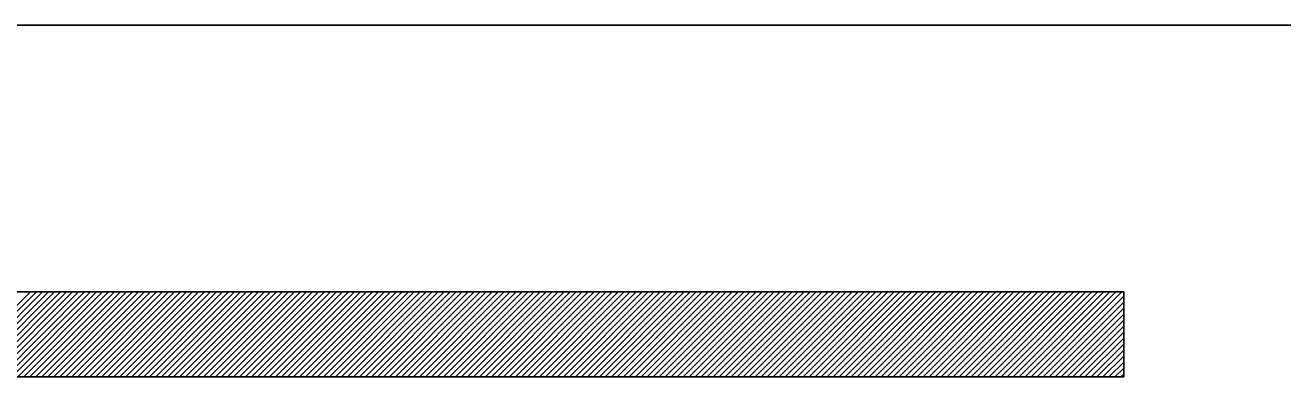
# Model space of a CAD drawing. Extents: x 519536 to 519949, y 326041 to 326519.
# Drawn here: x 519887.856 to 519890.822, y 326058.932 to 326059.76 of the extents above; entities that cross this region are included whole.
import ezdxf

# ---------------------------------------------------------------- set-up
doc = ezdxf.new("R2010")
doc.units = 0
doc.layers.add('RAMI_PLAN_####_TKST_#', color=7, linetype='Continuous')

msp = doc.modelspace()

# ---------------------------------------------------------------- linework, layer by layer
at = {"layer": 'RAMI_PLAN_####_TKST_#'}
for p, q in [((519860.7882, 326059.7601), (519948.9795, 326059.7601)), ((519890.4471, 326059.1317), (519879.363, 326059.1317)), ((519887.6688, 326058.9317), (519887.8688, 326059.1317)), ((519887.6829, 326058.9317), (519887.8829, 326059.1317)), ((519887.6971, 326058.9317), (519887.8971, 326059.1317)), ((519887.7112, 326058.9317), (519887.9112, 326059.1317)), ((519887.7254, 326058.9317), (519887.9254, 326059.1317)), ((519887.7395, 326058.9317), (519887.9395, 326059.1317)), ((519887.7537, 326058.9317), (519887.9537, 326059.1317)), ((519887.7678, 326058.9317), (519887.9678, 326059.1317)), ((519887.7819, 326058.9317), (519887.9819, 326059.1317)), ((519887.7961, 326058.9317), (519887.9961, 326059.1317)), ((519887.8102, 326058.9317), (519888.0102, 326059.1317)), ((519887.8244, 326058.9317), (519888.0244, 326059.1317)), ((519887.8385, 326058.9317), (519888.0385, 326059.1317)), ((519887.8527, 326058.9317), (519888.0527, 326059.1317)), ((519887.8668, 326058.9317), (519888.0668, 326059.1317)), ((519887.8809, 326058.9317), (519888.0809, 326059.1317)), ((519887.8951, 326058.9317), (519888.0951, 326059.1317)), ((519887.9092, 326058.9317), (519888.1092, 326059.1317)), ((519887.9234, 326058.9317), (519888.1234, 326059.1317)), ((519887.9375, 326058.9317), (519888.1375, 326059.1317)), ((519887.9516, 326058.9317), (519888.1516, 326059.1317)), ((519887.9658, 326058.9317), (519888.1658, 326059.1317)), ((519887.9799, 326058.9317), (519888.1799, 326059.1317)), ((519887.9941, 326058.9317), (519888.1941, 326059.1317)), ((519888.0082, 326058.9317), (519888.2082, 326059.1317)), ((519888.0224, 326058.9317), (519888.2224, 326059.1317)), ((519888.0365, 326058.9317), (519888.2365, 326059.1317)), ((519888.0506, 326058.9317), (519888.2506, 326059.1317)), ((519888.0648, 326058.9317), (519888.2648, 326059.1317)), ((519888.0789, 326058.9317), (519888.2789, 326059.1317)), ((519888.0931, 326058.9317), (519888.2931, 326059.1317)), ((519888.1072, 326058.9317), (519888.3072, 326059.1317)), ((519888.1214, 326058.9317), (519888.3214, 326059.1317)), ((519888.1355, 326058.9317), (519888.3355, 326059.1317)), ((519888.1496, 326058.9317), (519888.3496, 326059.1317)), ((519888.1638, 326058.9317), (519888.3638, 326059.1317)), ((519888.1779, 326058.9317), (519888.3779, 326059.1317)), ((519888.1921, 326058.9317), (519888.3921, 326059.1317)), ((519888.2062, 326058.9317), (519888.4062, 326059.1317)), ((519888.2203, 326058.9317), (519888.4203, 326059.1317)), ((519888.2345, 326058.9317), (519888.4345, 326059.1317)), ((519888.2486, 326058.9317), (519888.4486, 326059.1317)), ((519888.2628, 326058.9317), (519888.4628, 326059.1317)), ((519888.2769, 326058.9317), (519888.4769, 326059.1317)), ((519888.2911, 326058.9317), (519888.4911, 326059.1317)), ((519888.3052, 326058.9317), (519888.5052, 326059.1317)), ((519888.3193, 326058.9317), (519888.5193, 326059.1317)), ((519888.3335, 326058.9317), (519888.5335, 326059.1317)), ((519888.3476, 326058.9317), (519888.5476, 326059.1317)), ((519888.3618, 326058.9317), (519888.5618, 326059.1317)), ((519888.3759, 326058.9317), (519888.5759, 326059.1317)), ((519888.3901, 326058.9317), (519888.5901, 326059.1317)), ((519888.4042, 326058.9317), (519888.6042, 326059.1317)), ((519888.4183, 326058.9317), (519888.6183, 326059.1317)), ((519888.4325, 326058.9317), (519888.6325, 326059.1317)), ((519888.4466, 326058.9317), (519888.6466, 326059.1317)), ((519888.4608, 326058.9317), (519888.6608, 326059.1317)), ((519888.4749, 326058.9317), (519888.6749, 326059.1317)), ((519888.489, 326058.9317), (519888.689, 326059.1317)), ((519888.5032, 326058.9317), (519888.7032, 326059.1317)), ((519888.5173, 326058.9317), (519888.7173, 326059.1317)), ((519888.5315, 326058.9317), (519888.7315, 326059.1317)), ((519888.5456, 326058.9317), (519888.7456, 326059.1317)), ((519888.5598, 326058.9317), (519888.7598, 326059.1317)), ((519888.5739, 326058.9317), (519888.7739, 326059.1317)), ((519888.588, 326058.9317), (519888.788, 326059.1317)), ((519888.6022, 326058.9317), (519888.8022, 326059.1317)), ((519888.6163, 326058.9317), (519888.8163, 326059.1317)), ((519888.6305, 326058.9317), (519888.8305, 326059.1317)), ((519888.6446, 326058.9317), (519888.8446, 326059.1317)), ((519888.6588, 326058.9317), (519888.8588, 326059.1317)), ((519888.6729, 326058.9317), (519888.8729, 326059.1317)), ((519888.687, 326058.9317), (519888.887, 326059.1317)), ((519888.7012, 326058.9317), (519888.9012, 326059.1317)), ((519888.7153, 326058.9317), (519888.9153, 326059.1317)), ((519888.7295, 326058.9317), (519888.9295, 326059.1317)), ((519888.7436, 326058.9317), (519888.9436, 326059.1317)), ((519888.7577, 326058.9317), (519888.9577, 326059.1317)), ((519888.7719, 326058.9317), (519888.9719, 326059.1317)), ((519888.786, 326058.9317), (519888.986, 326059.1317)), ((519888.8002, 326058.9317), (519889.0002, 326059.1317)), ((519888.8143, 326058.9317), (519889.0143, 326059.1317)), ((519888.8285, 326058.9317), (519889.0285, 326059.1317)), ((519888.8426, 326058.9317), (519889.0426, 326059.1317)), ((519888.8567, 326058.9317), (519889.0567, 326059.1317)), ((519888.8709, 326058.9317), (519889.0709, 326059.1317)), ((519888.885, 326058.9317), (519889.085, 326059.1317)), ((519888.8992, 326058.9317), (519889.0992, 326059.1317)), ((519888.9133, 326058.9317), (519889.1133, 326059.1317)), ((519888.9275, 326058.9317), (519889.1275, 326059.1317)), ((519888.9416, 326058.9317), (519889.1416, 326059.1317)), ((519888.9557, 326058.9317), (519889.1557, 326059.1317)), ((519888.9699, 326058.9317), (519889.1699, 326059.1317)), ((519888.984, 326058.9317), (519889.184, 326059.1317)), ((519888.9982, 326058.9317), (519889.1982, 326059.1317)), ((519889.0123, 326058.9317), (519889.2123, 326059.1317)), ((519889.0264, 326058.9317), (519889.2264, 326059.1317)), ((519889.0406, 326058.9317), (519889.2406, 326059.1317)), ((519889.0547, 326058.9317), (519889.2547, 326059.1317)), ((519889.0689, 326058.9317), (519889.2689, 326059.1317)), ((519889.083, 326058.9317), (519889.283, 326059.1317)), ((519889.0972, 326058.9317), (519889.2972, 326059.1317)), ((519889.1113, 326058.9317), (519889.3113, 326059.1317)), ((519889.1254, 326058.9317), (519889.3254, 326059.1317)), ((519889.1396, 326058.9317), (519889.3396, 326059.1317)), ((519889.1537, 326058.9317), (519889.3537, 326059.1317)), ((519889.1679, 326058.9317), (519889.3679, 326059.1317)), ((519889.182, 326058.9317), (519889.382, 326059.1317)), ((519889.1962, 326058.9317), (519889.3962, 326059.1317)), ((519889.2103, 326058.9317), (519889.4103, 326059.1317)), ((519889.2244, 326058.9317), (519889.4244, 326059.1317)), ((519889.2386, 326058.9317), (519889.4386, 326059.1317)), ((519889.2527, 326058.9317), (519889.4527, 326059.1317)), ((519889.2669, 326058.9317), (519889.4669, 326059.1317)), ((519889.281, 326058.9317), (519889.481, 326059.1317)), ((519889.2952, 326058.9317), (519889.4952, 326059.1317)), ((519889.3093, 326058.9317), (519889.5093, 326059.1317)), ((519889.3234, 326058.9317), (519889.5234, 326059.1317)), ((519889.3376, 326058.9317), (519889.5376, 326059.1317)), ((519889.3517, 326058.9317), (519889.5517, 326059.1317)), ((519889.3659, 326058.9317), (519889.5659, 326059.1317)), ((519889.38, 326058.9317), (519889.58, 326059.1317)), ((519889.3941, 326058.9317), (519889.5941, 326059.1317)), ((519889.4083, 326058.9317), (519889.6083, 326059.1317)), ((519889.4224, 326058.9317), (519889.6224, 326059.1317)), ((519889.4366, 326058.9317), (519889.6366, 326059.1317)), ((519889.4507, 326058.9317), (519889.6507, 326059.1317)), ((519889.4649, 326058.9317), (519889.6649, 326059.1317)), ((519889.479, 326058.9317), (519889.679, 326059.1317)), ((519889.4931, 326058.9317), (519889.6931, 326059.1317)), ((519889.5073, 326058.9317), (519889.7073, 326059.1317)), ((519889.5214, 326058.9317), (519889.7214, 326059.1317)), ((519889.5356, 326058.9317), (519889.7356, 326059.1317)), ((519889.5497, 326058.9317), (519889.7497, 326059.1317)), ((519889.5639, 326058.9317), (519889.7639, 326059.1317)), ((519889.578, 326058.9317), (519889.778, 326059.1317)), ((519889.5921, 326058.9317), (519889.7921, 326059.1317)), ((519889.6063, 326058.9317), (519889.8063, 326059.1317)), ((519889.6204, 326058.9317), (519889.8204, 326059.1317)), ((519889.6346, 326058.9317), (519889.8346, 326059.1317)), ((519889.6487, 326058.9317), (519889.8487, 326059.1317)), ((519889.6628, 326058.9317), (519889.8628, 326059.1317)), ((519889.677, 326058.9317), (519889.877, 326059.1317)), ((519889.6911, 326058.9317), (519889.8911, 326059.1317)), ((519889.7053, 326058.9317), (519889.9053, 326059.1317)), ((519889.7194, 326058.9317), (519889.9194, 326059.1317)), ((519889.7336, 326058.9317), (519889.9336, 326059.1317)), ((519889.7477, 326058.9317), (519889.9477, 326059.1317)), ((519889.7618, 326058.9317), (519889.9618, 326059.1317)), ((519889.776, 326058.9317), (519889.976, 326059.1317)), ((519889.7901, 326058.9317), (519889.9901, 326059.1317)), ((519889.8043, 326058.9317), (519890.0043, 326059.1317)), ((519889.8184, 326058.9317), (519890.0184, 326059.1317)), ((519889.8326, 326058.9317), (519890.0326, 326059.1317)), ((519889.8467, 326058.9317), (519890.0467, 326059.1317)), ((519889.8608, 326058.9317), (519890.0608, 326059.1317)), ((519889.875, 326058.9317), (519890.075, 326059.1317)), ((519889.8891, 326058.9317), (519890.0891, 326059.1317)), ((519889.9033, 326058.9317), (519890.1033, 326059.1317)), ((519889.9174, 326058.9317), (519890.1174, 326059.1317)), ((519889.9315, 326058.9317), (519890.1315, 326059.1317)), ((519889.9457, 326058.9317), (519890.1457, 326059.1317)), ((519889.9598, 326058.9317), (519890.1598, 326059.1317)), ((519889.974, 326058.9317), (519890.174, 326059.1317)), ((519889.9881, 326058.9317), (519890.1881, 326059.1317)), ((519890.0023, 326058.9317), (519890.2023, 326059.1317)), ((519890.0164, 326058.9317), (519890.2164, 326059.1317)), ((519890.0305, 326058.9317), (519890.2305, 326059.1317)), ((519890.0447, 326058.9317), (519890.2447, 326059.1317)), ((519890.0588, 326058.9317), (519890.2588, 326059.1317)), ((519890.073, 326058.9317), (519890.273, 326059.1317)), ((519890.0871, 326058.9317), (519890.2871, 326059.1317)), ((519890.1013, 326058.9317), (519890.3013, 326059.1317)), ((519890.1154, 326058.9317), (519890.3154, 326059.1317)), ((519890.1295, 326058.9317), (519890.3295, 326059.1317)), ((519890.1437, 326058.9317), (519890.3437, 326059.1317)), ((519890.1578, 326058.9317), (519890.3578, 326059.1317)), ((519890.172, 326058.9317), (519890.372, 326059.1317)), ((519890.1861, 326058.9317), (519890.3861, 326059.1317)), ((519890.2002, 326058.9317), (519890.4002, 326059.1317)), ((519890.2144, 326058.9317), (519890.4144, 326059.1317)), ((519890.2285, 326058.9317), (519890.4285, 326059.1317)), ((519890.2427, 326058.9317), (519890.4427, 326059.1317)), ((519890.2568, 326058.9317), (519890.4471, 326059.122)), ((519890.271, 326058.9317), (519890.4471, 326059.1079)), ((519890.4471, 326058.9317), (519890.4471, 326059.1317)), ((519890.4471, 326059.1317), (519890.4471, 326059.0317)), ((519890.2851, 326058.9317), (519890.4471, 326059.0937)), ((519890.2992, 326058.9317), (519890.4471, 326059.0796)), ((519890.3134, 326058.9317), (519890.4471, 326059.0654)), ((519890.3275, 326058.9317), (519890.4471, 326059.0513)), ((519890.3417, 326058.9317), (519890.4471, 326059.0372)), ((519890.3558, 326058.9317), (519890.4471, 326059.023)), ((519890.37, 326058.9317), (519890.4471, 326059.0089)), ((519890.3841, 326058.9317), (519890.4471, 326058.9947)), ((519890.3982, 326058.9317), (519890.4471, 326058.9806)), ((519890.4124, 326058.9317), (519890.4471, 326058.9664)), ((519890.4471, 326058.9317), (519887.2228, 326058.9317)), ((519890.4265, 326058.9317), (519890.4471, 326058.9523)), ((519890.4407, 326058.9317), (519890.4471, 326058.9382))]:
    msp.add_line(p, q, dxfattribs=at)

doc.saveas('drawing.dxf')
